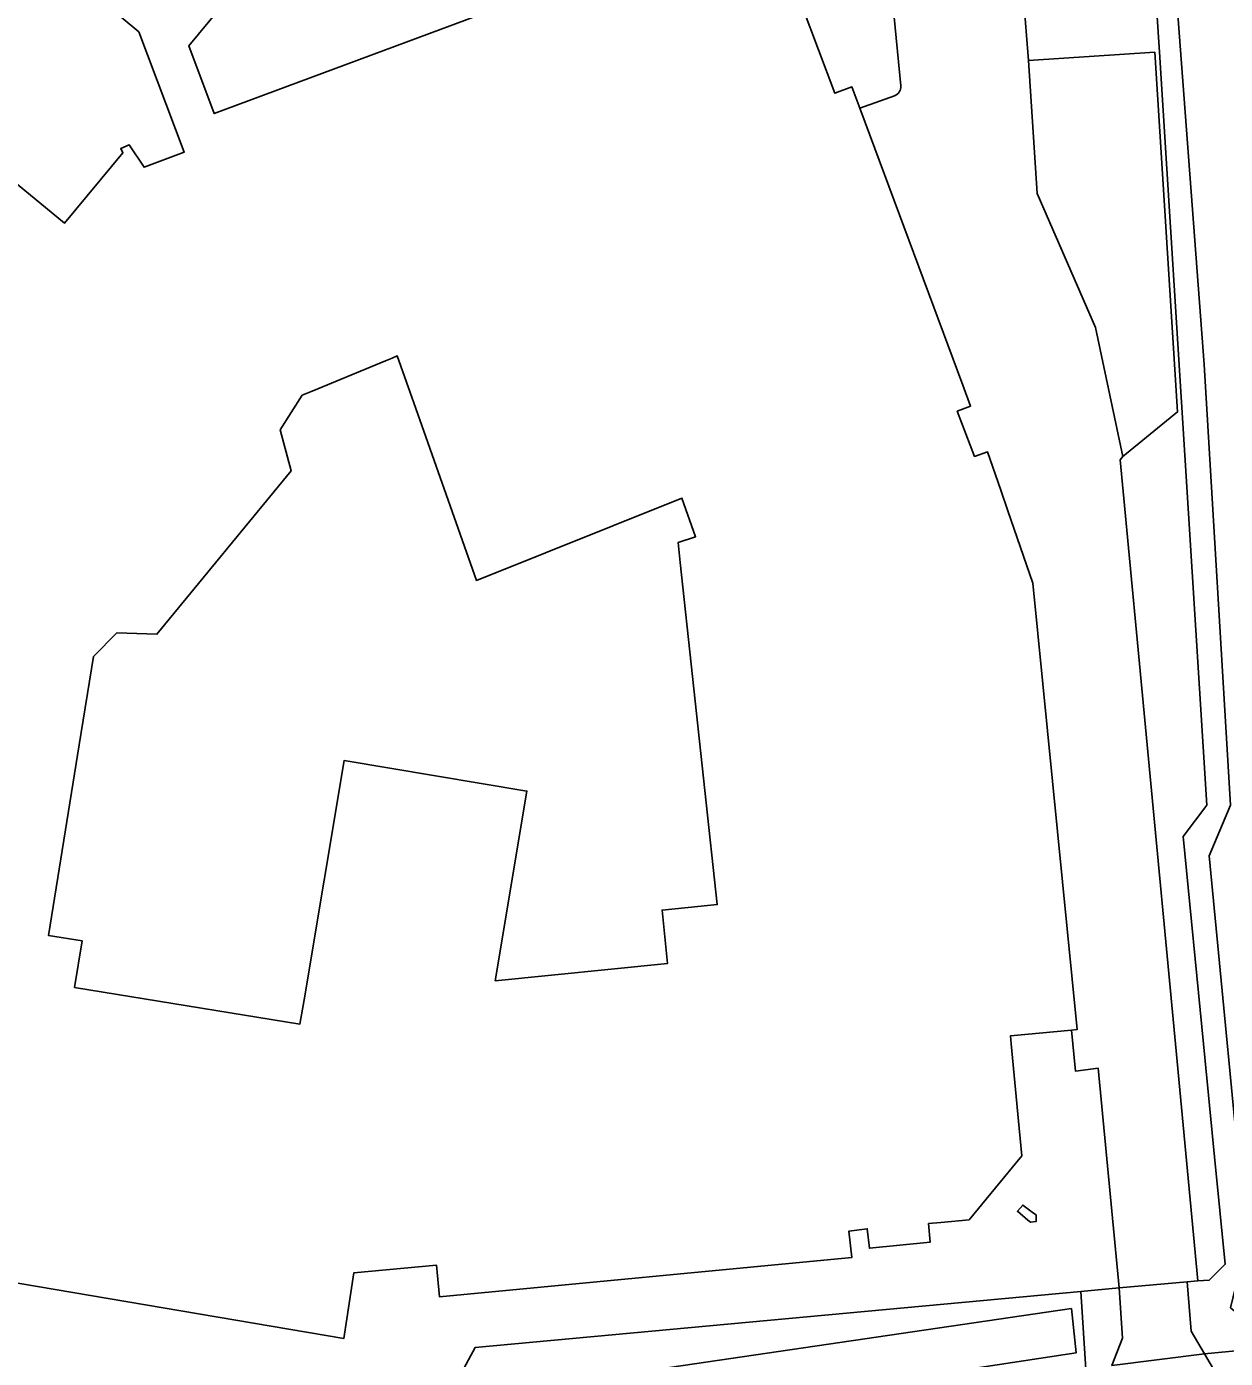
# Model space of a CAD drawing. Extents: x 161772 to 163123, y 383092 to 383917.
# Drawn here: x 162001.4 to 162063.6, y 383483.7 to 383552.7 of the extents above; entities that cross this region are included whole.
import ezdxf

# ---------------------------------------------------------------- set-up
doc = ezdxf.new("R2010")
doc.units = 0
for name, color, linetype in [('IMGEO_Dek', 7, 'Continuous'), ('IMGEO_Erf', 7, 'Continuous'), ('IMGEO_Groenvoorziening', 7, 'Continuous'), ('IMGEO_Oever', 7, 'Continuous'), ('IMGEO_Pand', 7, 'Continuous'), ('IMGEO_Rijbaan_lokaal_gesloten', 7, 'Continuous'), ('IMGEO_Stuw', 7, 'Continuous'), ('IMGEO_Waterloop', 7, 'Continuous')]:
    doc.layers.add(name, color=color, linetype=linetype)

msp = doc.modelspace()

# ---------------------------------------------------------------- linework, layer by layer
at = {"layer": 'IMGEO_Dek'}
msp.add_lwpolyline([(162061.603, 383487.656), (162058.081, 383487.332), (162058.245, 383484.727), (162057.695, 383483.305), (162062.506, 383483.909), (162061.815, 383485.083)], close=True, dxfattribs=at)
at = {"layer": 'IMGEO_Erf'}
for points in [[(162041.992, 383606.543), (162051.949, 383606.663), (162054.887, 383606.698), (162060.029, 383553.513), (162060.161, 383551.429), (162062.626, 383512.373), (162061.396, 383510.737), (162062.452, 383500), (162063.029, 383494.13), (162063.577, 383488.557), (162062.752, 383487.735), (162062.156, 383487.694)], [(161968.172, 383505.868), (161969.003, 383500), (161971.06, 383485.483), (161972.364, 383481.627), (161974.528, 383478.971), (161977.883, 383476.873), (161981.383, 383475.556), (161985.059, 383475.485), (161989.359, 383476.124), (162000, 383478.407), (162008.602, 383480.252), (162023.973, 383482.964), (162024.66, 383484.243), (162056.089, 383487.148)], [(162056.089, 383487.148), (162058.081, 383487.332)]]:
    msp.add_lwpolyline(points, dxfattribs=at)
at = {"layer": 'IMGEO_Groenvoorziening'}
msp.add_lwpolyline([(162062.506, 383483.909), (162085.683, 383486.129), (162109.132, 383487.972), (162140.737, 383490.84), (162156.508, 383492.599), (162160.992, 383493.243), (162161.691, 383493.467), (162161.876, 383493.674)], dxfattribs=at)
at = {"layer": 'IMGEO_Oever'}
msp.add_lwpolyline([(162056.089, 383487.148), (162056.342, 383483.117)], dxfattribs=at)
at = {"layer": 'IMGEO_Pand'}
for points in [[(162000, 383545.302), (162003.35, 383542.545), (162006.386, 383546.207), (162006.277, 383546.43), (162006.707, 383546.617), (162007.485, 383545.451), (162009.564, 383546.237), (162007.21, 383552.474), (162000, 383558.46)], [(162012.99, 383555.608), (162009.81, 383551.756), (162011.12, 383548.234), (162031.043, 383555.649)], [(162041.63, 383553.796), (162043.325, 383549.29), (162044.212, 383549.617), (162044.619, 383548.521)], [(162053.369, 383550.996), (162059.921, 383551.419), (162061.108, 383532.763), (162058.274, 383530.459)], [(162053.369, 383550.996), (162053.822, 383544.084), (162056.849, 383537.148), (162058.274, 383530.459)], [(162055.594, 383500.701), (162055.89, 383500.729), (162053.603, 383523.88), (162052.307, 383527.63), (162051.935, 383528.706), (162051.25, 383530.686), (162050.573, 383530.453), (162049.674, 383532.798), (162050.363, 383533.057), (162049.956, 383534.153), (162044.619, 383548.521)], [(162020.001, 383535.411), (162016.199, 383533.839), (162015.687, 383533.627), (162014.54, 383531.835), (162015.109, 383529.715), (162008.147, 383521.23), (162006.072, 383521.302), (162004.867, 383520.08), (162004.123, 383515.495), (162002.519, 383505.618), (162004.269, 383505.334), (162003.876, 383502.915), (162015.571, 383501.016), (162015.781, 383502.275), (162017.857, 383514.682), (162027.343, 383513.101), (162025.703, 383503.264), (162034.638, 383504.155), (162034.361, 383506.932), (162036.218, 383507.117), (162037.22, 383507.217), (162035.305, 383524.961), (162035.194, 383525.996), (162036.094, 383526.288), (162035.385, 383528.294), (162024.73, 383524.025), (162021.477, 383533.231), (162020.617, 383535.666), (162020.349, 383535.555), (162020.001, 383535.411)], [(162055.594, 383500.701), (162052.439, 383500.408), (162052.477, 383500), (162052.886, 383495.613), (162053.02, 383494.175), (162050.284, 383490.869), (162048.83, 383490.728), (162048.189, 383490.666), (162048.262, 383489.705), (162045.113, 383489.394), (162045.003, 383490.401), (162044.051, 383490.282), (162044.198, 383488.905), (162022.805, 383486.879), (162022.655, 383488.52), (162018.373, 383488.118), (162017.85, 383484.716), (162000, 383487.734)], [(162053.776, 383491.116), (162053.769, 383490.785), (162053.468, 383490.746), (162053.337, 383490.855), (162052.798, 383491.307), (162053.076, 383491.633), (162053.638, 383491.218), (162053.776, 383491.116)]]:
    msp.add_lwpolyline(points, dxfattribs=at)
at = {"layer": 'IMGEO_Rijbaan_lokaal_gesloten'}
for points in [[(162046.744, 383549.669), (162045.05, 383567.14)], [(162053.104, 383554.263), (162053.369, 383550.996)], [(162044.619, 383548.521), (162046.421, 383549.155)], [(162058.274, 383530.459), (162058.125, 383530.281), (162060.991, 383500), (162062.156, 383487.694)], [(162058.081, 383487.332), (162056.993, 383498.727), (162055.802, 383498.576), (162055.663, 383500), (162055.594, 383500.701)], [(162057.695, 383483.305), (162062.506, 383483.909), (162061.815, 383485.083), (162061.603, 383487.656), (162058.081, 383487.332), (162058.245, 383484.727), (162057.695, 383483.305)], [(162062.156, 383487.694), (162061.603, 383487.656), (162058.081, 383487.332)], [(162057.695, 383483.305), (162062.506, 383483.909)], [(162063.391, 383482.415), (162062.506, 383483.909)]]:
    msp.add_lwpolyline(points, dxfattribs=at)
msp.add_arc((162046.245, 383549.624), 0.501, 290.53449, 5.17461, dxfattribs=at)
at = {"layer": 'IMGEO_Stuw'}
msp.add_lwpolyline([(162056.089, 383487.148), (162056.342, 383483.117)], dxfattribs=at)
at = {"layer": 'IMGEO_Waterloop'}
for points in [[(162027.929, 383608.597), (162072.515, 383610.975), (162118.63, 383611.484), (162148.651, 383610.678), (162151.666, 383610.465), (162152.982, 383610.083), (162153.492, 383609.319), (162153.662, 383608.215), (162161.262, 383494.542), (162160.923, 383493.99), (162160.031, 383493.693), (162065.211, 383485.2), (162063.853, 383486.304), (162064.277, 383488.087), (162064.702, 383489.446), (162062.749, 383509.744), (162063.853, 383512.376), (162062.494, 383535.221), (162057.059, 383607.323), (162056.209, 383607.599), (162054.214, 383607.493), (162027.929, 383606.495), (162027.929, 383608.597)], [(162006.931, 383479.128), (162055.594, 383486.262), (162055.848, 383483.969), (162012.791, 383477.429)]]:
    msp.add_lwpolyline(points, dxfattribs=at)

doc.saveas('drawing.dxf')
